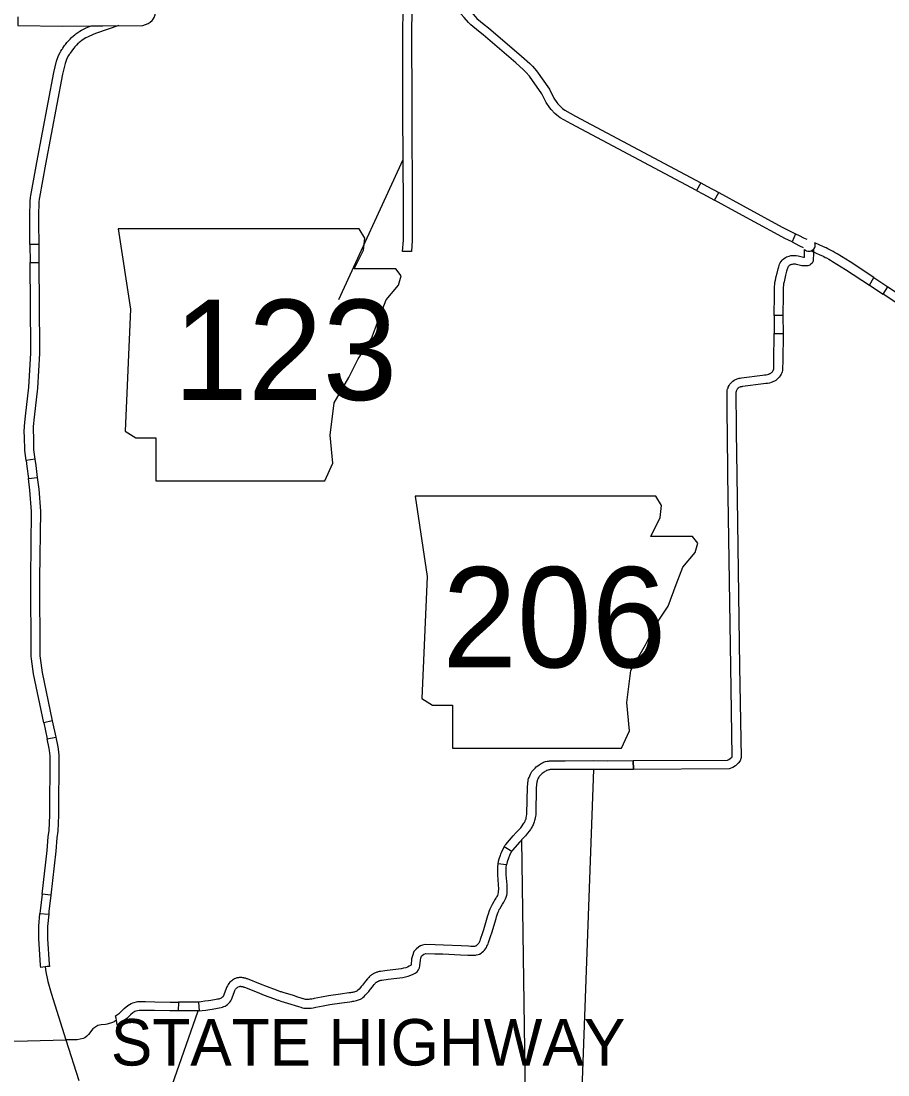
# Model space of a CAD drawing. Extents: x 77230 to 630905, y 790554 to 1662844.
# Drawn here: x 553467 to 578093, y 1510846 to 1540788 of the extents above; entities that cross this region are included whole.
import ezdxf

# ---------------------------------------------------------------- set-up
doc = ezdxf.new("R2010")
doc.units = 0
for name, color, linetype in [('Level 10', 7, 'Continuous'), ('Level 15', 7, 'Continuous'), ('Level 24', 7, 'Continuous'), ('Level 28', 7, 'Continuous'), ('Level 41', 7, 'Continuous'), ('Level 56', 7, 'Continuous')]:
    doc.layers.add(name, color=color, linetype=linetype)

msp = doc.modelspace()

# ---------------------------------------------------------------- linework, layer by layer
at = {"layer": 'Level 10'}
for points in [[(553376, 1540913), (553372, 1540663), (554654, 1540645), (556930, 1540667), (557078, 1540724), (557133, 1540754), (557189, 1540803), (557224, 1540843), (557250, 1540888), (557277, 1540964), (557289, 1541026), (557309, 1542253), (557309, 1543120), (557302, 1543626), (557052, 1543626)], [(564555, 1534241), (564305, 1534238), (564327, 1534562), (564330, 1535519), (564316, 1538188), (564312, 1540703), (564317, 1540848), (564319, 1541531), (564308, 1542400), (564560, 1542247)], [(564560, 1542247), (564569, 1541533), (564567, 1540844), (564562, 1540699), (564566, 1538189), (564580, 1535520), (564577, 1534553), (564555, 1534241)], [(554532, 1539812), (554576, 1539893), (554588, 1539915), (554601, 1539937), (554626, 1539977), (554641, 1539999), (554656, 1540021), (554705, 1540091), (554731, 1540126), (554770, 1540176), (554806, 1540219), (554861, 1540278), (554911, 1540328), (554936, 1540350), (554960, 1540370), (554994, 1540397), (555025, 1540422), (555080, 1540463), (555133, 1540497), (555187, 1540528), (555242, 1540557), (555302, 1540586), (555379, 1540621), (555455, 1540653), (556241, 1540660)], [(556241, 1540660), (555610, 1540445), (555538, 1540417), (555480, 1540392), (555409, 1540360), (555354, 1540333), (555306, 1540308), (555263, 1540283), (555223, 1540258), (555177, 1540224), (555150, 1540202), (555117, 1540176), (555099, 1540161), (555084, 1540147), (555042, 1540105), (554994, 1540054), (554964, 1540017), (554929, 1539974), (554909, 1539946), (554862, 1539879), (554848, 1539860), (554837, 1539842), (554815, 1539807), (554766, 1539725)], [(553969, 1534438), (553719, 1534438), (553713, 1535042), (553713, 1535259), (553723, 1535670), (553732, 1535778), (553749, 1535833), (553916, 1536769), (554397, 1539329), (554476, 1539652), (554532, 1539812)], [(554766, 1539725), (554716, 1539581), (554641, 1539276), (554162, 1536724), (553992, 1535775), (553979, 1535731), (553972, 1535656), (553963, 1535256), (553963, 1535043), (553969, 1534438)], [(553719, 1534438), (553722, 1533933)], [(553969, 1534438), (553972, 1533933)], [(575111, 1532422), (574861, 1532422), (574867, 1533014), (574869, 1533174), (574871, 1533245), (574876, 1533305), (574884, 1533363), (574896, 1533427), (574920, 1533533), (574942, 1533630), (574974, 1533749), (574990, 1533809), (575002, 1533844), (575016, 1533883), (575033, 1533916), (575058, 1533958), (575087, 1533997), (575118, 1534028), (575154, 1534054), (575182, 1534070), (575213, 1534087), (575251, 1534101), (575286, 1534113), (575336, 1534123), (575383, 1534128), (575428, 1534129), (575486, 1534127), (575541, 1534119), (575584, 1534110), (575695, 1534084), (575711, 1534081), (575723, 1534080), (575724, 1534080), (575727, 1534140), (575727, 1534300)], [(575977, 1534300), (575977, 1534134), (575973, 1534041), (575970, 1534012), (575966, 1533979), (575955, 1533943), (575938, 1533913), (575907, 1533877), (575874, 1533856), (575848, 1533843), (575818, 1533835), (575787, 1533831), (575758, 1533830), (575736, 1533830), (575707, 1533830), (575679, 1533833), (575647, 1533838), (575531, 1533866), (575498, 1533872), (575463, 1533877), (575426, 1533879), (575398, 1533878), (575373, 1533876), (575352, 1533871), (575335, 1533866), (575317, 1533859), (575303, 1533851), (575291, 1533844), (575281, 1533837), (575276, 1533832), (575266, 1533819), (575253, 1533797), (575246, 1533784), (575237, 1533760), (575230, 1533737), (575215, 1533683), (575184, 1533570), (575164, 1533478), (575141, 1533377), (575131, 1533323), (575124, 1533277), (575121, 1533231), (575118, 1533168), (575117, 1533012), (575111, 1532422)], [(553611, 1528306), (553573, 1528586), (553569, 1528982), (553559, 1529110), (553566, 1529286), (553589, 1529562), (553689, 1530382), (553741, 1531356), (553744, 1531489), (553722, 1533933), (553972, 1533933)], [(553972, 1533933), (553994, 1531488), (553991, 1531347), (553938, 1530360), (553838, 1529536), (553815, 1529271), (553809, 1529115), (553819, 1528993), (553823, 1528604), (553859, 1528340), (553611, 1528306)], [(574861, 1532422), (574865, 1531909)], [(575111, 1532422), (575115, 1531909)], [(573548, 1527894), (573533, 1529117), (573528, 1529582), (573524, 1529900), (573523, 1530198), (573524, 1530229), (573526, 1530264), (573530, 1530297), (573540, 1530335), (573550, 1530362), (573559, 1530386), (573581, 1530430), (573603, 1530469), (573636, 1530514), (573665, 1530542), (573688, 1530561), (573725, 1530586), (573758, 1530602), (573791, 1530616), (573812, 1530624), (573838, 1530632), (573866, 1530640), (573900, 1530647), (573932, 1530651), (574528, 1530726), (574586, 1530734), (574634, 1530741), (574671, 1530748), (574707, 1530758), (574719, 1530762), (574728, 1530765), (574739, 1530771), (574750, 1530776), (574762, 1530784), (574773, 1530792), (574796, 1530812), (574811, 1530827), (574823, 1530846), (574837, 1530869), (574841, 1530877), (574843, 1530885), (574847, 1530902), (574849, 1530922), (574855, 1531137), (574865, 1531909), (575115, 1531909)], [(575115, 1531909), (575105, 1531131), (575099, 1530904), (575094, 1530862), (575086, 1530823), (575076, 1530791), (575060, 1530754), (575034, 1530711), (575007, 1530671), (574968, 1530631), (574931, 1530598), (574905, 1530578), (574871, 1530557), (574846, 1530545), (574827, 1530535), (574802, 1530526), (574779, 1530519), (574729, 1530504), (574675, 1530494), (574622, 1530487), (574561, 1530478), (573965, 1530403), (573943, 1530400), (573923, 1530396), (573909, 1530393), (573895, 1530388), (573882, 1530383), (573860, 1530374), (573851, 1530370), (573839, 1530362), (573831, 1530355), (573825, 1530349), (573813, 1530333), (573802, 1530313), (573790, 1530288), (573784, 1530272), (573778, 1530258), (573776, 1530251), (573775, 1530240), (573773, 1530217), (573773, 1530194), (573774, 1529903), (573778, 1529585), (573783, 1529119), (573798, 1527898)], [(553611, 1528306), (553635, 1528131), (553678, 1527787)], [(553859, 1528340), (553883, 1528164), (553926, 1527817)], [(553718, 1527456), (553678, 1527787), (553926, 1527817)], [(553926, 1527817), (553967, 1527486)], [(570868, 1519526), (570858, 1519776), (573535, 1519791), (573571, 1519806), (573613, 1519834), (573655, 1519870), (573665, 1519883), (573670, 1519901), (573627, 1522446), (573548, 1527894)], [(573798, 1527898), (573877, 1522450), (573921, 1519865), (573892, 1519770), (573841, 1519699), (573762, 1519632), (573689, 1519585), (573587, 1519541), (570868, 1519526)], [(554109, 1520850), (553816, 1522239), (553759, 1522664), (553753, 1522747), (553745, 1524956), (553767, 1526856), (553718, 1527456)], [(553967, 1527486), (554018, 1526865), (553995, 1524955), (554003, 1522756), (554007, 1522689), (554063, 1522281), (554354, 1520902), (554109, 1520850)], [(554109, 1520850), (554206, 1520395)], [(554354, 1520902), (554450, 1520447)], [(554311, 1515951), (554063, 1515980), (554206, 1517224), (554239, 1517611), (554264, 1517793), (554283, 1518227), (554289, 1519915), (554273, 1520066), (554263, 1520122), (554206, 1520395), (554450, 1520447)], [(554450, 1520447), (554508, 1520170), (554521, 1520101), (554539, 1519927), (554532, 1518222), (554514, 1517770), (554487, 1517583), (554455, 1517199), (554311, 1515951)], [(567699, 1517923), (567731, 1517966), (567750, 1517995), (567765, 1518019), (567777, 1518042), (567786, 1518059), (567792, 1518073), (567799, 1518092), (567805, 1518107), (567812, 1518133), (567817, 1518155), (567827, 1518203), (567835, 1518242), (567837, 1518258), (567838, 1518278), (567852, 1519018), (567875, 1519225), (567886, 1519267), (567900, 1519301), (567916, 1519341), (567936, 1519390), (567959, 1519431), (567981, 1519465), (568002, 1519494), (568031, 1519527), (568069, 1519564), (568102, 1519596), (568143, 1519629), (568181, 1519656), (568213, 1519678), (568244, 1519697), (568277, 1519715), (568312, 1519731), (568361, 1519747), (568409, 1519759), (568446, 1519765), (568476, 1519768), (568530, 1519772), (568923, 1519771), (569738, 1519775), (570131, 1519771), (570858, 1519776), (570868, 1519526)], [(570868, 1519526), (570130, 1519521), (569738, 1519525), (568923, 1519521), (568539, 1519522), (568498, 1519519), (568478, 1519517), (568458, 1519514), (568430, 1519507), (568404, 1519498), (568389, 1519491), (568370, 1519481), (568349, 1519468), (568324, 1519451), (568295, 1519431), (568268, 1519408), (568242, 1519384), (568212, 1519354), (568197, 1519338), (568188, 1519324), (568174, 1519303), (568161, 1519280), (568147, 1519247), (568132, 1519209), (568124, 1519187), (568121, 1519177), (568102, 1519002), (568088, 1518269), (568086, 1518234), (568082, 1518201), (568072, 1518152), (568061, 1518099), (568054, 1518072), (568044, 1518034), (568034, 1518006), (568024, 1517981), (568013, 1517953), (567998, 1517924), (567982, 1517894), (567961, 1517860), (567936, 1517823), (567899, 1517774)], [(567404, 1517198), (567192, 1517330), (567213, 1517361), (567236, 1517392), (567450, 1517636), (567536, 1517733), (567607, 1517806), (567660, 1517868), (567699, 1517923)], [(567899, 1517774), (567857, 1517714), (567793, 1517638), (567720, 1517563), (567638, 1517471), (567430, 1517233), (567415, 1517214), (567404, 1517198)], [(567192, 1517330), (567184, 1517319), (567169, 1517292), (567132, 1517220), (567101, 1517158), (567085, 1517118), (567073, 1517084), (567036, 1516972), (567021, 1516908), (567009, 1516843)], [(567404, 1517198), (567397, 1517188), (567390, 1517175), (567355, 1517106), (567329, 1517054), (567319, 1517030), (567310, 1517005), (567277, 1516904), (567266, 1516856), (567257, 1516811)], [(567257, 1516811), (567009, 1516843), (567000, 1516758), (566997, 1516687), (566997, 1516650), (566999, 1516586), (567001, 1516514), (567012, 1516416)], [(567261, 1516438), (567251, 1516532), (567249, 1516594), (567247, 1516654), (567247, 1516682), (567249, 1516740), (567257, 1516811)], [(567012, 1516416), (567025, 1516232), (567026, 1516151), (567022, 1516028)], [(567272, 1516003), (567276, 1516150), (567275, 1516243), (567261, 1516438)], [(554063, 1515980), (554009, 1515511), (554003, 1515435)], [(567022, 1516028), (567015, 1515992), (567011, 1515979), (566999, 1515948), (566985, 1515916), (566978, 1515902), (566967, 1515883), (566957, 1515867), (566937, 1515839), (566846, 1515689), (566827, 1515650), (566808, 1515610), (566786, 1515556), (566768, 1515505), (566740, 1515418), (566721, 1515365), (566600, 1514964), (566572, 1514885)], [(566811, 1514811), (566837, 1514887), (566959, 1515288), (566976, 1515338), (567005, 1515425), (567020, 1515469), (567037, 1515510), (567052, 1515542), (567065, 1515568), (567147, 1515702), (567164, 1515726), (567181, 1515753), (567201, 1515788), (567212, 1515812), (567230, 1515853), (567247, 1515897), (567257, 1515928), (567262, 1515955), (567272, 1516003)], [(554311, 1515951), (554258, 1515487), (554252, 1515413)], [(554025, 1513899), (554016, 1513968), (553968, 1514709), (553972, 1515073), (554003, 1515435), (554252, 1515413)], [(554252, 1515413), (554222, 1515061), (554218, 1514716), (554265, 1513993), (554273, 1513929)], [(566572, 1514885), (566512, 1514692), (566499, 1514658), (566489, 1514633), (566478, 1514612), (566467, 1514589), (566457, 1514573), (566444, 1514558), (566427, 1514540), (566406, 1514521), (566395, 1514512), (566386, 1514506), (566376, 1514503), (566364, 1514500), (566349, 1514498), (566327, 1514497), (566293, 1514496), (566244, 1514497), (566175, 1514500), (565966, 1514510), (565463, 1514533), (565229, 1514540), (564949, 1514548)], [(564961, 1514297), (565222, 1514290), (565453, 1514283), (565954, 1514261), (566163, 1514250), (566236, 1514247), (566294, 1514246), (566340, 1514247), (566374, 1514249), (566408, 1514254), (566449, 1514263), (566493, 1514280), (566536, 1514305), (566569, 1514331), (566603, 1514362), (566630, 1514391), (566660, 1514425), (566685, 1514467), (566702, 1514500), (566717, 1514530), (566732, 1514566), (566749, 1514611), (566811, 1514811)], [(564949, 1514548), (564873, 1514531), (564814, 1514509), (564770, 1514486), (564690, 1514423), (564627, 1514351), (564586, 1514233), (564563, 1514147), (564548, 1513973)], [(564797, 1513948), (564810, 1514104), (564825, 1514160), (564847, 1514223), (564863, 1514241), (564907, 1514275), (564917, 1514280), (564961, 1514297)], [(554148, 1513919), (554167, 1513776), (554228, 1513500), (554320, 1513168), (554737, 1511840), (555112, 1510683)], [(564548, 1513973), (564544, 1513968), (564537, 1513956), (564532, 1513953), (564496, 1513936), (564445, 1513910), (564395, 1513893), (564329, 1513877), (564268, 1513862), (564114, 1513841), (563866, 1513811), (563681, 1513788), (563644, 1513782), (563610, 1513775), (563591, 1513770), (563573, 1513765), (563553, 1513758), (563533, 1513749), (563512, 1513740), (563488, 1513728), (563473, 1513720), (563457, 1513710), (563439, 1513699), (563423, 1513688), (563406, 1513675), (563388, 1513660), (563367, 1513642), (563343, 1513618), (563309, 1513579), (563256, 1513513)], [(563471, 1513381), (563500, 1513418), (563526, 1513447), (563538, 1513459), (563549, 1513469), (563559, 1513477), (563570, 1513485), (563579, 1513492), (563589, 1513498), (563594, 1513501), (563600, 1513504), (563620, 1513514), (563634, 1513521), (563642, 1513524), (563652, 1513528), (563661, 1513530), (563667, 1513532), (563686, 1513536), (563715, 1513540), (563897, 1513563), (564145, 1513593), (564315, 1513616), (564389, 1513634), (564464, 1513652), (564541, 1513678), (564609, 1513712), (564658, 1513737), (564717, 1513776), (564744, 1513816), (564752, 1513829), (564765, 1513848), (564784, 1513887), (564797, 1513948)], [(559595, 1513600), (559557, 1513585), (559528, 1513572), (559502, 1513557), (559476, 1513542), (559450, 1513524), (559427, 1513505), (559400, 1513481), (559371, 1513446), (559346, 1513412), (559327, 1513377), (559312, 1513345), (559295, 1513304), (559231, 1513126), (559216, 1513092), (559211, 1513081), (559205, 1513073), (559194, 1513061), (559187, 1513054), (559172, 1513042), (559161, 1513034), (559150, 1513028), (559130, 1513018), (559105, 1513009), (559083, 1513002), (559050, 1512995), (559008, 1512987), (558960, 1512979), (558902, 1512969), (558858, 1512963), (558793, 1512953), (558686, 1512938)], [(563256, 1513513), (563251, 1513506), (563197, 1513438), (563165, 1513395), (563148, 1513374), (563132, 1513354), (563111, 1513331), (563068, 1513286), (563037, 1513256), (563013, 1513234), (563004, 1513227), (562996, 1513223), (562983, 1513216), (562973, 1513213), (562953, 1513206), (562933, 1513200), (562907, 1513194), (562879, 1513189), (562856, 1513185), (562830, 1513181), (562779, 1513175), (562540, 1513144), (562200, 1513090), (562004, 1513053), (561793, 1513013), (561762, 1513006), (561725, 1513000), (561674, 1512994), (561641, 1512990), (561612, 1512988), (561598, 1512988), (561584, 1512988), (561568, 1512990), (561546, 1512993), (561523, 1512997), (561495, 1513005), (561480, 1513009), (561423, 1513027), (561328, 1513059), (561208, 1513098), (560916, 1513185), (560880, 1513197), (560862, 1513203), (560841, 1513210), (560719, 1513253), (560463, 1513347), (560268, 1513426), (559897, 1513573), (559877, 1513580), (559857, 1513586), (559840, 1513591), (559822, 1513596), (559808, 1513599), (559793, 1513603), (559767, 1513607), (559743, 1513611), (559720, 1513613), (559695, 1513614), (559667, 1513612), (559645, 1513609), (559595, 1513600)], [(558719, 1512690), (558830, 1512706), (558894, 1512715), (558942, 1512722), (559001, 1512733), (559050, 1512740), (559098, 1512750), (559148, 1512760), (559188, 1512773), (559227, 1512788), (559262, 1512804), (559296, 1512822), (559327, 1512845), (559352, 1512866), (559372, 1512885), (559399, 1512915), (559426, 1512952), (559443, 1512987), (559464, 1513034), (559528, 1513214), (559540, 1513243), (559550, 1513263), (559559, 1513280), (559569, 1513293), (559580, 1513307), (559589, 1513315), (559600, 1513324), (559611, 1513332), (559627, 1513341), (559639, 1513348), (559668, 1513360)], [(559668, 1513360), (559691, 1513363), (559696, 1513363), (559704, 1513363), (559714, 1513362), (559728, 1513360), (559745, 1513357), (559750, 1513356), (559758, 1513354), (559775, 1513350), (559786, 1513346), (559798, 1513343), (559810, 1513339), (560175, 1513194), (560373, 1513114), (560634, 1513018), (560760, 1512973), (560781, 1512967), (560800, 1512960), (560843, 1512946), (561133, 1512860), (561249, 1512821), (561345, 1512790), (561410, 1512769), (561431, 1512763), (561466, 1512754), (561504, 1512746), (561538, 1512741), (561570, 1512738), (561599, 1512738), (561622, 1512738), (561663, 1512741), (561704, 1512746), (561761, 1512753), (561807, 1512760), (561843, 1512768), (562050, 1512808), (562242, 1512843), (562576, 1512896), (562811, 1512927), (562864, 1512933), (562894, 1512938), (562923, 1512942), (562959, 1512950), (562998, 1512958), (563028, 1512968), (563051, 1512975), (563079, 1512985), (563114, 1513002), (563144, 1513019), (563173, 1513042), (563210, 1513075), (563246, 1513111), (563293, 1513160), (563321, 1513190), (563342, 1513216), (563363, 1513242), (563396, 1513287), (563447, 1513351), (563471, 1513381)], [(556151, 1512529), (556260, 1512601), (556303, 1512636), (556400, 1512736), (556497, 1512820), (556593, 1512872), (556646, 1512894), (556783, 1512928)], [(556783, 1512928), (556889, 1512930), (557001, 1512930), (557266, 1512924), (557699, 1512915), (557937, 1512915), (557934, 1512665)], [(558512, 1512917), (558443, 1512915), (558113, 1512915), (557937, 1512915)], [(558686, 1512938), (558582, 1512924), (558512, 1512917)], [(558512, 1512917), (558524, 1512668), (558610, 1512675), (558719, 1512690)], [(556178, 1512400), (556107, 1512359), (556061, 1512337), (555912, 1512290), (555870, 1512279), (555747, 1512267), (555646, 1512246), (555505, 1512151), (555387, 1511990), (555339, 1511946), (555278, 1511903), (555231, 1511883), (555064, 1511841), (554737, 1511840)], [(556822, 1512680), (556723, 1512655), (556700, 1512646), (556641, 1512613), (556572, 1512554), (556472, 1512451), (556408, 1512399), (556287, 1512319), (556195, 1512265)], [(557934, 1512665), (557697, 1512665), (557260, 1512674), (556998, 1512680), (556822, 1512680)], [(558524, 1512668), (558446, 1512665), (558113, 1512665), (557934, 1512665)], [(552697, 1511801), (553647, 1511815)], [(553647, 1511815), (554737, 1511840)]]:
    msp.add_lwpolyline(points, dxfattribs=at)
for centre, radius, start, end in [((575852, 1534423), 175, 224.4149, 315.5851), ((554369, 1512098), 1833, 92.9966, 100.8156), ((554369, 1512098), 1833, 5.2233, 13.577)]:
    msp.add_arc(centre, radius, start, end, dxfattribs=at)
at = {"layer": 'Level 15'}
for points in [[(565491, 1541621), (565699, 1541759), (565912, 1541436), (565990, 1541333), (566244, 1541060), (566364, 1540920), (566418, 1540865), (566621, 1540693), (566750, 1540592), (567684, 1539794), (567916, 1539587), (567996, 1539504), (568106, 1539373), (568475, 1538855), (568604, 1538599), (568690, 1538472), (568719, 1538436), (568806, 1538343), (568844, 1538307), (568917, 1538253), (569214, 1538090), (572781, 1536190), (572659, 1535972)], [(572659, 1535972), (569095, 1537870), (568782, 1538042), (568684, 1538115), (568629, 1538166), (568529, 1538272), (568488, 1538324), (568388, 1538472), (568261, 1538725), (567908, 1539219), (567810, 1539336), (567743, 1539406), (567520, 1539606), (566591, 1540399), (566463, 1540499), (566248, 1540682), (566180, 1540751), (566057, 1540894), (565798, 1541172), (565707, 1541292), (565491, 1541621)], [(572781, 1536190), (572951, 1536099), (573287, 1535918)], [(572659, 1535972), (572833, 1535879), (573169, 1535697)], [(574975, 1534714), (573862, 1535322), (573169, 1535697), (573287, 1535918)], [(573287, 1535918), (573981, 1535542), (575093, 1534934)], [(575093, 1534934), (575279, 1534837), (575467, 1534743), (575368, 1534513)], [(575368, 1534513), (575166, 1534614), (574975, 1534714)], [(575467, 1534743), (575567, 1534694), (575693, 1534633), (575791, 1534587)], [(575368, 1534513), (575457, 1534469), (575585, 1534407), (575689, 1534359)], [(575914, 1534259), (576160, 1534151), (576233, 1534115), (576272, 1534096), (576313, 1534075), (576348, 1534058), (576412, 1534024), (576465, 1533993), (576522, 1533958), (576885, 1533734)], [(577016, 1533945), (576653, 1534171), (576593, 1534208), (576533, 1534243), (576462, 1534280), (576427, 1534298), (576385, 1534319), (576342, 1534341), (576264, 1534378), (576014, 1534488)], [(577570, 1533282), (577688, 1533503), (577016, 1533945)], [(576885, 1533734), (577570, 1533282)], [(577688, 1533503), (578091, 1533238)], [(577570, 1533282), (577960, 1533025)], [(578988, 1532352), (578688, 1532545), (577960, 1533025), (578091, 1533238)], [(578091, 1533238), (578825, 1532754), (578988, 1532649), (578988, 1532352)]]:
    msp.add_lwpolyline(points, dxfattribs=at)
msp.add_arc((575852, 1534423), 175, 290.6382, 21.8076, dxfattribs=at)
at = {"layer": 'Level 24'}
for points in [[(556230, 1534887), (556572, 1532603), (556420, 1529139), (556724, 1528949), (557295, 1528949), (557295, 1527730), (562092, 1527730), (562320, 1528225), (562244, 1529025), (562358, 1529938), (562777, 1530661), (563043, 1531194), (563424, 1531765), (563652, 1532374), (563843, 1532869), (564185, 1533288), (564261, 1533554), (564109, 1533745), (562929, 1533745), (563196, 1534278), (563234, 1534620), (563076, 1534883)], [(556230, 1534887), (556572, 1532603), (556420, 1529139), (556724, 1528949), (557295, 1528949), (557295, 1527730), (562092, 1527730), (562320, 1528225), (562244, 1529025), (562358, 1529938), (562777, 1530661), (563043, 1531194), (563424, 1531765), (563652, 1532374), (563843, 1532869), (564185, 1533288), (564261, 1533554), (564109, 1533745), (562929, 1533745), (563196, 1534278), (563234, 1534620), (563076, 1534883)], [(564658, 1527289), (565000, 1525005), (564848, 1521541), (565152, 1521351), (565723, 1521351), (565723, 1520133), (570520, 1520133), (570748, 1520627), (570672, 1521427), (570786, 1522340), (571205, 1523064), (571471, 1523597), (571852, 1524168), (572080, 1524777), (572271, 1525271), (572613, 1525690), (572689, 1525957), (572537, 1526147), (571357, 1526147), (571624, 1526680), (571662, 1527022), (571504, 1527286)], [(564658, 1527289), (565000, 1525005), (564848, 1521541), (565152, 1521351), (565723, 1521351), (565723, 1520133), (570520, 1520133), (570748, 1520627), (570672, 1521427), (570786, 1522340), (571205, 1523064), (571471, 1523597), (571852, 1524168), (572080, 1524777), (572271, 1525271), (572613, 1525690), (572689, 1525957), (572537, 1526147), (571357, 1526147), (571624, 1526680), (571662, 1527022), (571504, 1527286)]]:
    msp.add_lwpolyline(points, close=True, dxfattribs=at)
at = {"layer": 'Level 41'}
for points in [[(567679, 1517517), (568239, 1478500), (569738, 1519525)], [(550532, 1511658), (546688, 1478945), (558497, 1512665)]]:
    msp.add_lwpolyline(points, dxfattribs=at)
at = {"layer": 'Level 56'}
msp.add_line((562493, 1532873), (564323, 1536854), dxfattribs=at)
msp.add_line((562493, 1532873), (564323, 1536854), dxfattribs=at)

# ---------------------------------------------------------------- texts
at = {"layer": 'Level 24'}
for s, p in [('123', (557794, 1530022)), ('123', (557794, 1530022)), ('206', (565434, 1522424)), ('206', (565434, 1522424))]:
    msp.add_text(s, height=2851.2, dxfattribs=at).set_placement(p)
at = {"layer": 'Level 28'}
msp.add_text('STATE HIGHWAY', height=1320, dxfattribs=at).set_placement((556019, 1511113))

doc.saveas('drawing.dxf')
